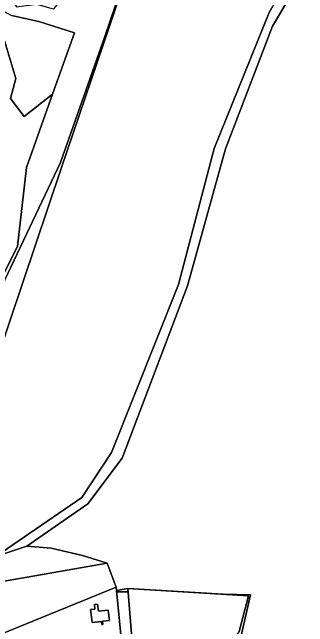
# Model space of a CAD drawing. Extents: x -502026 to -497664, y -1143484 to -1138019.
# Drawn here: x -498516.2 to -498380.2, y -1141619.2 to -1141336.3 of the extents above; entities that cross this region are included whole.
import ezdxf

# ---------------------------------------------------------------- set-up
doc = ezdxf.new("R2010")
doc.units = 0
for name, color, linetype in [('37', 7, 'Continuous'), ('43', 7, 'Continuous'), ('55', 7, 'Continuous'), ('62', 7, 'Continuous'), ('7', 7, 'Continuous')]:
    doc.layers.add(name, color=color, linetype=linetype)

msp = doc.modelspace()

# ---------------------------------------------------------------- linework, layer by layer
at = {"layer": '37'}
for points in [[(-498497.6, -1141374.03), (-498510.68, -1141384.25), (-498516.95, -1141376.07), (-498514.49, -1141366.87), (-498523.01, -1141339.23), (-498522.78, -1141334.44), (-498516.61, -1141337.89), (-498504.01, -1141340.6), (-498487.53, -1141345.87)], [(-498468.3, -1141600.99), (-498521.83, -1141622.73), (-498543.68, -1141629.6), (-498545.55, -1141614.01), (-498540.19, -1141601.73), (-498472.52, -1141589.85)], [(-498468.16, -1141602.47), (-498464.9, -1141637.05), (-498540.35, -1141646.84), (-498543.68, -1141629.6), (-498521.83, -1141622.73), (-498468.3, -1141600.99)], [(-498415.78, -1141626.22), (-498421.21, -1141645.64), (-498427.35, -1141659.64), (-498444.03, -1141660.43), (-498448.55, -1141660.65), (-498458.03, -1141662.23), (-498463.01, -1141601.55), (-498407.52, -1141604.91), (-498411.73, -1141621.35)], [(-498476.95, -1141608.81), (-498478.37, -1141608.98), (-498478.13, -1141611.04), (-498480.12, -1141611.27), (-498479.99, -1141612.39), (-498479.42, -1141617.23), (-498475.1, -1141616.72), (-498474.93, -1141618.16), (-498474.49, -1141618.11), (-498474.65, -1141616.67), (-498471.47, -1141616.3), (-498472.03, -1141611.49), (-498476.58, -1141612)]]:
    msp.add_lwpolyline(points, close=True, dxfattribs=at)
at = {"layer": '43'}
for points in [[(-498516.97, -1141329.28), (-498514.23, -1141333.78), (-498509.74, -1141333.19), (-498504.81, -1141332.54), (-498499, -1141334.25), (-498497.12, -1141334.8), (-498491.38, -1141327.9), (-498479.25, -1141323.31), (-498471.24, -1141311.01), (-498462.88, -1141304.18), (-498459.83, -1141302.86), (-498455.25, -1141287.27), (-498452.88, -1141285.19), (-498457.93, -1141302.86), (-498493.68, -1141408.31), (-498529.35, -1141513.69)], [(-498529.35, -1141513.69), (-498493.68, -1141408.31), (-498457.93, -1141302.86)], [(-498384.43, -1141312.86), (-498398.03, -1141336.42), (-498423.24, -1141399.07), (-498439.71, -1141461.65), (-498470.47, -1141538.96), (-498484.13, -1141559.65), (-498523.91, -1141586.93)], [(-498411.73, -1141621.35), (-498407.52, -1141604.91), (-498463.01, -1141601.55), (-498468.16, -1141602.47), (-498468.3, -1141600.99), (-498472.52, -1141589.85), (-498483.89, -1141586.39), (-498498.32, -1141583.09), (-498509.53, -1141582.1), (-498481.37, -1141562.54), (-498465.58, -1141541.64), (-498435.49, -1141462.28), (-498418.05, -1141399.23), (-498396.49, -1141342.81), (-498380.22, -1141315.29)], [(-498538.57, -1141493.43), (-498513.8, -1141444.12), (-498509.67, -1141407.77), (-498497.6, -1141374.03), (-498487.53, -1141345.87), (-498504.01, -1141340.6), (-498516.61, -1141337.89)]]:
    msp.add_lwpolyline(points, dxfattribs=at)
at = {"layer": '55'}
msp.add_lwpolyline([(-498380.22, -1141315.29), (-498396.49, -1141342.81), (-498418.05, -1141399.23), (-498435.49, -1141462.28), (-498465.58, -1141541.64), (-498481.37, -1141562.54), (-498509.53, -1141582.1), (-498523.91, -1141586.93), (-498484.13, -1141559.65), (-498470.47, -1141538.96), (-498439.71, -1141461.65), (-498423.24, -1141399.07), (-498398.03, -1141336.42), (-498384.43, -1141312.86)], dxfattribs=at)
for points in [[(-498497.6, -1141374.03), (-498509.67, -1141407.77), (-498513.8, -1141444.12), (-498538.57, -1141493.43), (-498579.41, -1141565.45), (-498551.58, -1141501.21), (-498532.1, -1141443.66), (-498526.07, -1141411.27), (-498523.01, -1141339.23), (-498514.49, -1141366.87), (-498516.95, -1141376.07), (-498510.68, -1141384.25)], [(-498458.03, -1141662.23), (-498460.46, -1141662.63), (-498462.48, -1141662.97), (-498464.9, -1141637.05), (-498468.16, -1141602.47), (-498463.01, -1141601.55)], [(-498476.95, -1141608.81), (-498476.58, -1141612), (-498472.03, -1141611.49), (-498471.47, -1141616.3), (-498474.65, -1141616.67), (-498474.49, -1141618.11), (-498474.93, -1141618.16), (-498475.1, -1141616.72), (-498479.42, -1141617.23), (-498479.99, -1141612.39), (-498480.12, -1141611.27), (-498478.13, -1141611.04), (-498478.37, -1141608.98)]]:
    msp.add_lwpolyline(points, close=True, dxfattribs=at)
at = {"layer": '62'}
for points in [[(-498455.49, -1141294.31), (-498473.5, -1141347), (-498494, -1141405.5), (-498524, -1141468.5)], [(-498524, -1141468.5), (-498494, -1141405.5), (-498473.5, -1141347), (-498455.49, -1141294.31)], [(-498544.44, -1141623.22), (-498545.55, -1141614.01), (-498540.19, -1141601.73), (-498530.63, -1141589.19), (-498523.91, -1141586.93), (-498509.53, -1141582.1), (-498498.32, -1141583.09), (-498483.89, -1141586.39), (-498472.52, -1141589.85), (-498468.3, -1141600.99), (-498468.16, -1141602.47), (-498468.1, -1141603.07), (-498462.88, -1141603.19), (-498463.01, -1141601.55), (-498419.15, -1141604.2), (-498406.5, -1141604.5), (-498411, -1141624)], [(-498411, -1141624), (-498406.5, -1141604.5), (-498419.15, -1141604.2), (-498463.01, -1141601.55), (-498462.88, -1141603.19), (-498468.1, -1141603.07), (-498468.16, -1141602.47), (-498468.3, -1141600.99), (-498472.52, -1141589.85), (-498483.89, -1141586.39), (-498498.32, -1141583.09), (-498509.53, -1141582.1), (-498523.91, -1141586.93), (-498530.63, -1141589.19), (-498540.19, -1141601.73), (-498545.55, -1141614.01), (-498544.44, -1141623.22)]]:
    msp.add_lwpolyline(points, dxfattribs=at)
at = {"layer": '7'}
msp.add_lwpolyline([(-498472.52, -1141589.85), (-498540.19, -1141601.73), (-498530.63, -1141589.19), (-498523.91, -1141586.93), (-498509.53, -1141582.1), (-498498.32, -1141583.09), (-498483.89, -1141586.39)], close=True, dxfattribs=at)

doc.saveas('drawing.dxf')
